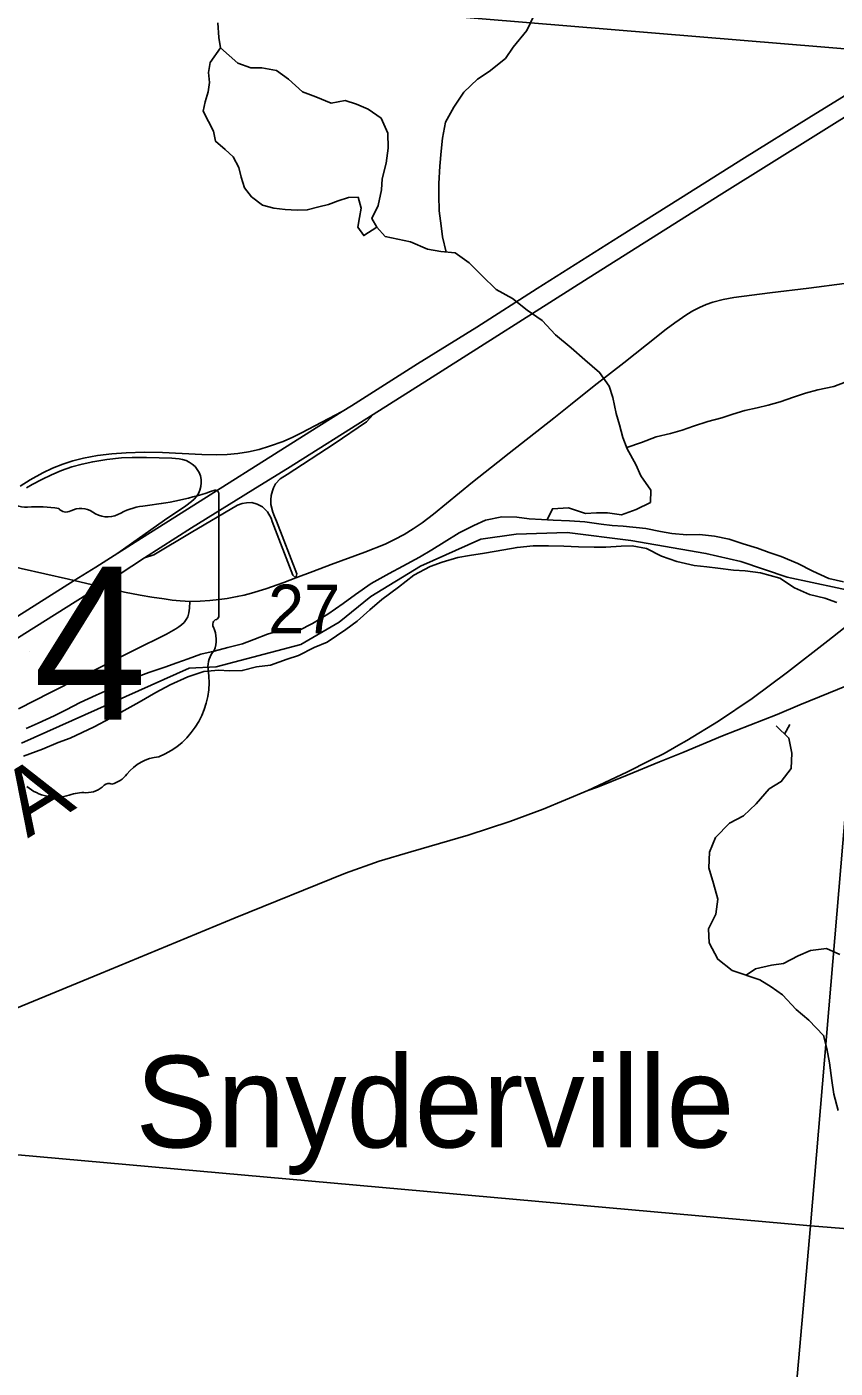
# Model space of a CAD drawing. Extents: x 1410790 to 1770854, y 566777 to 831614.
# Drawn here: x 1573002 to 1576682, y 694302 to 700406 of the extents above; entities that cross this region are included whole.
import ezdxf

# ---------------------------------------------------------------- set-up
doc = ezdxf.new("R2010")
doc.units = 0
for name, color, linetype in [('GM_X_County_Road', 7, 'Continuous'), ('GM_X_County_Road_Text', 7, 'Continuous'), ('GM_X_Interchange_Ramps', 7, 'Continuous'), ('GM_X_Major_River', 7, 'Continuous'), ('GM_X_Minor_Lake', 7, 'Continuous'), ('GM_X_Minor_River', 7, 'Continuous'), ('GM_X_Rail_Line', 7, 'Continuous'), ('GM_X_Section', 7, 'Continuous'), ('GM_X_Section_Text', 7, 'Continuous'), ('GM_X_State_Location', 7, 'Continuous'), ('GM_X_State_Route', 7, 'Continuous'), ('GM_X_State_Shield', 7, 'Continuous'), ('GM_X_Township', 7, 'Continuous'), ('GM_X_Unincorporated_Text', 7, 'Continuous')]:
    doc.layers.add(name, color=color, linetype=linetype)

msp = doc.modelspace()

# ---------------------------------------------------------------- linework, layer by layer
at = {"layer": 'GM_X_County_Road'}
for points in [[(1574226.3, 697898.4), (1574226.9, 697898.6), (1574304, 697927.1), (1574388, 697958.7), (1574541.4, 698016.2), (1574632.6, 698052.1), (1574676.6, 698072.9), (1574719.6, 698096.1), (1574761.4, 698121.4), (1574801.7, 698149.1), (1574853.5, 698188.9), (1575031.3, 698333.5), (1575146.8, 698425.3), (1575197.9, 698465.4), (1575401.9, 698626), (1575477.9, 698686), (1575585, 698772.5), (1575719.3, 698877.2), (1575823.1, 698959), (1575913.4, 699029.6), (1575952.7, 699059.1), (1576006.2, 699096.6), (1576034.4, 699114.1), (1576063.9, 699129.4), (1576094.3, 699142.5), (1576125.1, 699153.3), (1576172.7, 699165.6), (1576221.3, 699174.3), (1576384.2, 699195.2), (1576563.1, 699217.5), (1576725.5, 699238)], [(1572963.9, 697302.7), (1573110.1, 697377.5), (1573491, 697569.7), (1573637.9, 697643), (1573680.6, 697666.6), (1573694, 697675.6), (1573706.5, 697685.4), (1573717.8, 697696.2), (1573727.7, 697708.4), (1573734.8, 697721.9), (1573740, 697739.4), (1573742.7, 697761), (1573744.5, 697791.5)]]:
    msp.add_lwpolyline(points, dxfattribs=at)
at = {"layer": 'GM_X_Interchange_Ramps'}
for points in [[(1574437.5, 698655.7), (1574253, 698558), (1574213.7, 698539), (1574168.4, 698519.8), (1574106.7, 698497.6), (1574059.5, 698483.4), (1574011.6, 698472.3), (1573963, 698464.4), (1573914, 698459.7), (1573864.9, 698458.1), (1573799.2, 698459.6), (1573618.9, 698469.4), (1573536.9, 698470.7), (1573454.8, 698468.2), (1573389.4, 698463.2), (1573324.3, 698454.8), (1573259.8, 698442.6), (1573212, 698430.7), (1573165.1, 698415.9), (1573119.3, 698397.8), (1573074.9, 698376.5), (1573017.6, 698344.7), (1572971.3, 698315.5)], [(1573000.3, 698307.8), (1573026.3, 698323.1), (1573069.7, 698346.5), (1573114.2, 698367.6), (1573159.6, 698386.8), (1573206.1, 698403.2), (1573253.6, 698416.3), (1573301.9, 698426.6), (1573366.8, 698437.1), (1573432.2, 698444.2), (1573481.4, 698446.8), (1573547.1, 698447), (1573662.3, 698444), (1573695, 698440.5), (1573711.2, 698437.1), (1573726.8, 698432), (1573741.6, 698425.1), (1573755.3, 698416.1), (1573767.5, 698405.1), (1573777.9, 698392.3), (1573786.2, 698378.2), (1573792.1, 698362.8), (1573795.5, 698346.8), (1573796.2, 698330.4), (1573794.2, 698314), (1573790, 698298.2), (1573783.4, 698283.1), (1573774.4, 698269.4), (1573763.5, 698257.1), (1573751.4, 698245.9), (1573725.3, 698225.9), (1573628.2, 698160.4), (1573416.3, 698011.1)]]:
    msp.add_lwpolyline(points, dxfattribs=at)
at = {"layer": 'GM_X_Major_River'}
for points in [[(1576720.8, 697880.4), (1576652.8, 697896), (1576581.3, 697929.7), (1576511.8, 697963.3), (1576436.2, 697995.1), (1576382.4, 698014.4), (1576328.6, 698033.6), (1576262.8, 698053.1), (1576199, 698074.6), (1576133.1, 698088.1), (1576065, 698095.6), (1576006.7, 698094.9), (1575938.6, 698100.4), (1575886.6, 698109.6), (1575820.6, 698123.1), (1575716.4, 698133.4), (1575666.3, 698136.5), (1575616.2, 698143.6), (1575542.2, 698153.3), (1575472, 698158.8), (1575397.7, 698160.4), (1575345.6, 698163.6), (1575289.5, 698166.8), (1575233.4, 698174.1), (1575165.2, 698175.6), (1575090.5, 698161.2), (1575037.8, 698136.2), (1574970.8, 698103.5), (1574901.5, 698060.9), (1574846.5, 698025.9), (1574789.5, 697993), (1574714.3, 697952.5), (1574651.3, 697917.8), (1574570, 697873.3), (1574498.6, 697822.7), (1574441.4, 697781.8), (1574372, 697733.1), (1574302.8, 697690.4), (1574239.9, 697659.7), (1574169.7, 697663.2), (1574096.9, 697642.8), (1574036.1, 697618), (1573983.5, 697599), (1573916.8, 697582.4), (1573854.2, 697565.7), (1573793.6, 697551), (1573736.9, 697530.2), (1573684.3, 697511.2), (1573629.7, 697492.4), (1573556.8, 697467.8), (1573496.1, 697445.1), (1573441.4, 697426.2), (1573386.5, 697395.3), (1573317.6, 697364.7), (1573244.5, 697332.1), (1573181.5, 697297.4), (1573126.7, 697270.4), (1573053.7, 697237.9), (1572998.9, 697213)], [(1576690.5, 697786.7), (1576634.7, 697806), (1576564.9, 697823.6), (1576497.2, 697853.2), (1576430, 697896.9), (1576342.2, 697920.9), (1576272.1, 697930.4), (1576219.9, 697933.6), (1576147.9, 697943.2), (1576097.8, 697948.3), (1576039.7, 697955.6), (1575961.8, 697973.4), (1575892, 697997), (1575822.6, 698032.7), (1575758.6, 698044.1), (1575708.4, 698043.2), (1575638, 698038.7), (1575585.7, 698037.8), (1575513.5, 698039.4), (1575447.3, 698042.9), (1575377.1, 698044.4), (1575306.8, 698044), (1575234.3, 698037.5), (1575173.8, 698026.8), (1575085.1, 698010.7), (1575016.6, 698000.1), (1574964.2, 697991.2), (1574893.5, 697970.7), (1574838.8, 697949.8), (1574763.6, 697911.3), (1574694.1, 697856.6), (1574618.5, 697800), (1574563.3, 697753), (1574505.9, 697702.1), (1574454.8, 697663), (1574369.2, 697606.7), (1574310.4, 697581.8), (1574239.3, 697545.2), (1574186.7, 697528.3), (1574111.8, 697501.9), (1574047.4, 697493.2), (1573982.7, 697476.6), (1573924.5, 697475.8), (1573874.3, 697478.9), (1573807.9, 697472.4), (1573735.1, 697447.9), (1573653.9, 697411.5), (1573588.9, 697376.8), (1573513.6, 697332.2), (1573444.5, 697295.6), (1573383.5, 697260.8), (1573308.3, 697220.3), (1573198.7, 697168.5), (1573144, 697149.6), (1573073.1, 697119), (1572986, 697086.8)]]:
    msp.add_lwpolyline(points, dxfattribs=at)
at = {"layer": 'GM_X_Minor_Lake'}
for points in [[(1573883.2, 700310.3), (1573835.9, 700244.3), (1573829.3, 700198.2), (1573832.8, 700152.1), (1573828.2, 700110), (1573813.6, 700064.1), (1573805.1, 700022.1), (1573828.6, 699975.7), (1573852.1, 699931.3), (1573861.5, 699885.1), (1573905.2, 699848.4), (1573940.9, 699813.9), (1573966.4, 699765.5), (1573977.8, 699721.3), (1573993.3, 699673), (1574024.9, 699632.5), (1574074.5, 699593.8), (1574126.5, 699581.2), (1574178.6, 699574.5), (1574232.7, 699571.9), (1574278.9, 699573.3), (1574331.2, 699586.8), (1574375.4, 699598.3), (1574419.7, 699613.8), (1574466.1, 699629.3), (1574510.2, 699630.8), (1574523.6, 699580.5), (1574517.1, 699538.4), (1574508.5, 699494.4), (1574536.1, 699456), (1574595.4, 699494.7)], [(1574595.4, 699494.7), (1574573.2, 699533.8), (1574602, 699593.6), (1574616.9, 699663.6), (1574619.5, 699713.7), (1574638.5, 699785.6), (1574647.3, 699853.7), (1574646.2, 699921.9), (1574614.9, 699990.4), (1574555.3, 700031.2), (1574503.4, 700053.9), (1574451.5, 700070.6), (1574387.2, 700059.3), (1574317.3, 700088.2), (1574257.4, 700111), (1574193.9, 700167.8), (1574138.3, 700206.6), (1574072.2, 700219.4), (1574022.1, 700220), (1573962.2, 700240.8), (1573883.2, 700310.3)]]:
    msp.add_lwpolyline(points, dxfattribs=at)
at = {"layer": 'GM_X_Minor_River'}
for points in [[(1575370.5, 698162.1), (1575395.2, 698212.8), (1575467.5, 698218), (1575545.4, 698191), (1575595.5, 698194.4), (1575645.7, 698193.8), (1575709.8, 698185.1), (1575776.2, 698210.3), (1575840.8, 698241.7), (1575843.5, 698297.8), (1575798.2, 698362.4), (1575774.8, 698414.8), (1575735.5, 698485.5), (1575716.1, 698537.8), (1575700.8, 698594.2), (1575685.4, 698646.5), (1575670.2, 698718.8), (1575652.8, 698771.2), (1575609.5, 698833.8), (1575542, 698890.8), (1575480.5, 698945.6), (1575409, 699004.6), (1575347.6, 699069.5), (1575280, 699116.4), (1575212.5, 699169.3), (1575138.8, 699210.3), (1575073.4, 699275.2), (1575015.9, 699332), (1574952.3, 699376.9), (1574886.2, 699383.7), (1574826.2, 699394.4), (1574748.4, 699427.4), (1574634, 699451.4), (1574595.4, 699494.7), (1574573.2, 699533.8), (1574602, 699593.6), (1574616.9, 699663.6), (1574619.5, 699713.7), (1574638.5, 699785.6), (1574647.3, 699853.7), (1574646.2, 699921.9), (1574614.9, 699990.4), (1574555.3, 700031.2), (1574503.4, 700053.9), (1574451.5, 700070.6), (1574387.2, 700059.3), (1574317.3, 700088.2), (1574257.4, 700111), (1574193.9, 700167.8), (1574138.3, 700206.6), (1574072.2, 700219.4), (1574022.1, 700220), (1573962.2, 700240.8), (1573883.2, 700310.3), (1573875.4, 700358.1), (1573872.2, 700424.3)], [(1574911.5, 699381.1), (1574895, 699449.8), (1574887.6, 699500), (1574878.5, 699568.2), (1574877.3, 699638.4), (1574878, 699692.6), (1574883, 699772.7), (1574887.8, 699840.8), (1574894.6, 699898.9), (1574907.5, 699972.9), (1574946.5, 700040.6), (1574991.4, 700108.3), (1575054.3, 700167.7), (1575106.9, 700203.2), (1575181.9, 700262.4), (1575216.6, 700314.1), (1575277.7, 700389.6), (1575308.6, 700453.4)], [(1575733.3, 698491.6), (1575800.1, 698514.8), (1575866.6, 698540.1), (1575932.9, 698555.3), (1575985.3, 698570.8), (1576037.6, 698588.2), (1576102.1, 698609.5), (1576166.5, 698626.8), (1576216.8, 698644.2), (1576271.2, 698659.6), (1576327.5, 698673), (1576377.8, 698684.4), (1576432.1, 698699.8), (1576492.5, 698721.2), (1576546.9, 698738.6), (1576603.2, 698753.9), (1576675.6, 698769.1), (1576728, 698788.6)], [(1576413.9, 697224.5), (1576471.4, 697169.7), (1576484.6, 697101.4), (1576481.7, 697031.2), (1576436.9, 696971.6), (1576382.3, 696938.2), (1576323.3, 696870.7), (1576264.5, 696815.3), (1576201.9, 696781.9), (1576136.9, 696716.5), (1576110, 696650.7), (1576107.1, 696578.6), (1576128.3, 696508.2), (1576147.5, 696435.8), (1576138.6, 696367.7), (1576105.7, 696301.9), (1576108.9, 696237.8), (1576148.1, 696163.1), (1576213.7, 696112.2), (1576339.5, 696068.7), (1576391.3, 696038), (1576443, 696001.3), (1576504.3, 695934.4), (1576561.9, 695885.6), (1576629.2, 695816.7), (1576644.5, 695756.3), (1576655.8, 695692.1), (1576666.8, 695611.8), (1576676.1, 695549.5), (1576695.2, 695475.1)], [(1576452.3, 697187.9), (1576476.2, 697231.8)], [(1576276.6, 696090.4), (1576320.1, 696119), (1576392.5, 696136.2), (1576446.7, 696143.6), (1576513.3, 696178.9), (1576569.8, 696202.3), (1576642.1, 696211.4), (1576703.9, 696184.7)]]:
    msp.add_lwpolyline(points, dxfattribs=at)
at = {"layer": 'GM_X_Rail_Line'}
for points in [[(1575556.5, 696930.7), (1575734, 697015.1), (1575838.8, 697066.8), (1575903.6, 697099.5), (1575969.1, 697137.1), (1576006.8, 697158.2), (1576151, 697246.1), (1576304.4, 697349.9), (1576464.9, 697469.6), (1576648.2, 697611.4), (1576720.9, 697667.6), (1576811.8, 697738), (1576908.9, 697812.3), (1576991.4, 697876.9), (1577217.1, 698050.6), (1577325.1, 698134), (1577451.7, 698231.6), (1577526.2, 698288.6), (1577654.8, 698388.7), (1577746.7, 698458.8), (1577862.6, 698548.2), (1578859.2, 699317.6)], [(1575556.5, 696930.7), (1575599.7, 696945.6), (1575734.9, 697001), (1575882.8, 697061.5), (1575988, 697103.5), (1576169.2, 697179), (1576418.6, 697277.2), (1576522, 697320.8), (1576912.9, 697479.5)], [(1566461.5, 691939.2), (1566535.6, 691994), (1566965.6, 692290.6), (1567537.6, 692686.9), (1568358.8, 693250.7), (1569062.2, 693734.1), (1570596.8, 694788.8), (1570975.5, 695026.2), (1571255.9, 695189), (1571480.7, 695309.8), (1571711.6, 695420.8), (1571981.1, 695537.8), (1572651.6, 695815.7), (1573333.7, 696096.8), (1573950.9, 696351.7), (1574452.3, 696555.2), (1574606, 696608.9), (1574749.8, 696652.4), (1575011.6, 696727), (1575201.1, 696790), (1575353.1, 696845.4), (1575556.5, 696930.7)]]:
    msp.add_lwpolyline(points, dxfattribs=at)
at = {"layer": 'GM_X_Section'}
for points in [[(1572215, 706247.2), (1577466, 705761.9), (1577021.1, 700282.3), (1571988.9, 700698.1)], [(1571988.9, 700698.1), (1577021.1, 700282.3), (1576570.4, 694950.7), (1571502.9, 695403.2)], [(1577021.1, 700282.3), (1582419.4, 699882.5), (1581992.1, 694512.5), (1576570.4, 694950.7)], [(1571502.9, 695403.2), (1576570.4, 694950.7), (1576099.9, 689633.4), (1570902.9, 690112)], [(1576570.4, 694950.7), (1581992.1, 694512.5), (1581423.5, 689188.8), (1576099.9, 689633.4)]]:
    msp.add_lwpolyline(points, close=True, dxfattribs=at)
at = {"layer": 'GM_X_State_Route'}
for points in [[(1572565.9, 697475.9), (1573051.4, 697782), (1573217.8, 697886.3), (1573315.4, 697947.6), (1573416.3, 698011.1), (1573523.6, 698078.7), (1573676.3, 698174.9), (1574291, 698563.3), (1574437.5, 698655.7), (1574479.4, 698681.7), (1574781, 698872), (1575050, 699039.3), (1575326, 699215.3), (1575700.6, 699451.7), (1575978.1, 699626.8), (1576269.7, 699810.1), (1576562.5, 699991.6), (1577013.8, 700269.2)], [(1573537.9, 697989.1), (1573750.8, 698126.2), (1574063.1, 698319.5), (1574188.1, 698396.9), (1574578.2, 698642.5), (1574830.2, 698801.3), (1575558.2, 699263.1), (1576166.4, 699646.8), (1576821, 700053.9)], [(1574578.2, 698642.5), (1574547.7, 698608.9), (1574401, 698508.2), (1574186.5, 698369.3), (1574154.6, 698348.6), (1574133.6, 698326.8), (1574124.9, 698308.6), (1574119.7, 698294.7), (1574113.6, 698273.9), (1574112.8, 698253), (1574112.8, 698232.2), (1574121.5, 698197.5), (1574129.4, 698178.2), (1574138.6, 698155.9), (1574231.8, 697917.6), (1574226.3, 697898.4)], [(1573537.9, 697989.1), (1573579.4, 698003.4), (1573749.5, 698105.4), (1573960.3, 698229), (1573982.8, 698236.5), (1574001.9, 698240), (1574026.5, 698241.6), (1574049.9, 698234.4), (1574075.5, 698222.2), (1574097, 698199.3), (1574113.6, 698169.9), (1574119.1, 698155.8), (1574212.4, 697911.3), (1574226.3, 697898.4)], [(1573384.3, 697848.5), (1573370, 697851.8), (1573334.6, 697859.6), (1573275.1, 697872.9), (1573217.8, 697886.3), (1573191.3, 697892.5), (1572976.7, 697941.4), (1572882.1, 697965.5), (1572827.1, 697981.1), (1572783.8, 697995), (1572743.2, 698010), (1572703.5, 698026.7), (1572680.2, 698037.4), (1572667.9, 698043.1)], [(1573274.8, 697822.2), (1573334.6, 697859.6), (1573422.2, 697914.5), (1573537.9, 697989.1)], [(1574226.3, 697898.4), (1574172.7, 697878.2), (1574089.4, 697849.1), (1574024.2, 697829.2), (1573991, 697820.4), (1573960.2, 697813.2), (1573913.7, 697804.5), (1573877.1, 697799.5), (1573835.5, 697795.5), (1573791.1, 697792.8), (1573744.5, 697791.5), (1573722.2, 697792.2), (1573700.3, 697793.8), (1573663.8, 697797.6), (1573626.9, 697802.6), (1573571.6, 697811.1), (1573517.1, 697820.3), (1573447.2, 697834.1), (1573384.3, 697848.5)], [(1568856.8, 695036.9), (1569328.7, 695333.5), (1569805.4, 695635.3), (1570131, 695839.1), (1570565, 696114.9), (1571042.5, 696415.5), (1571558.2, 696741), (1572034.3, 697041.1), (1572536.3, 697356.3), (1572992, 697645.1), (1573274.8, 697822.2)]]:
    msp.add_lwpolyline(points, dxfattribs=at)
at = {"layer": 'GM_X_State_Shield'}
for p, q in [((1573875.8, 697727.2), (1573875.8, 698279.9)), ((1573875.6, 697727.3), (1573875.8, 697727.2))]:
    msp.add_line(p, q, dxfattribs=at)
for centre, radius, start, end in [((1573379.9, 699694.3), 1476.4, 275.84447, 288.90645), ((1573860.3, 698282.2), 15.5, 351.86209, 97.738), ((1573002.1, 698376.4), 156.4, 231.61951, 271.11188), ((1573054, 697660.5), 561.6, 80.48669, 94.98827), ((1573181.5, 698243.3), 45.1, 219.79206, 297.10237), ((1573247.7, 698121.2), 93.8, 54.46668, 119.14113), ((1573568.2, 697931), 297, 97.34618, 120.76885), ((1573368.8, 698288.7), 112.9, 233.85621, 294.82819), ((1573859.2, 697725.1), 16.6, 289.60381, 7.73413), ((1573872.2, 697686.6), 24, 107.94398, 210.33697), ((1573719.6, 697616.7), 144, 340.03296, 23.64957), ((1573931.3, 697495.9), 104.8, 136.8065, 186.92959), ((1573462.6, 697425.6), 369.3, 292.30889, 8.98584), ((1573618.3, 696882.3), 202.2, 94.40312, 142.57675), ((1573362, 697076.5), 119.3, 282.87319, 323.27711), ((1573135.8, 697112.7), 211.7, 230.70037, 286.29184), ((1573273.5, 697033.6), 112.8, 268.77702, 315.54927), ((1573375.6, 696931.3), 31.8, 65.75173, 132.64842), ((1573258.1, 696747.4), 173.9, 85.69512, 111.20995)]:
    msp.add_arc(centre, radius, start, end, dxfattribs=at)
at = {"layer": 'GM_X_Township'}
msp.add_lwpolyline([(1572977.9, 697145.8), (1573740.5, 697487), (1573863.9, 697494.3), (1574248.9, 697596), (1574423.2, 697697.7), (1574568.5, 697813.9), (1574793.6, 697951.9), (1575069.6, 698075.4), (1575229.3, 698097.2), (1575461.8, 698104.4), (1575752.3, 698068.1), (1576093.7, 698010.1), (1576253.5, 697973.8), (1576464.1, 697901.2), (1576805.5, 697828.6)], dxfattribs=at)
msp.add_lwpolyline([(1572977.9, 697145.8), (1573740.5, 697487), (1573863.9, 697494.3), (1574248.9, 697596), (1574423.2, 697697.7), (1574568.5, 697813.9), (1574793.6, 697951.9), (1575069.6, 698075.4), (1575229.3, 698097.2), (1575461.8, 698104.4), (1575752.3, 698068.1), (1576093.7, 698010.1), (1576253.5, 697973.8), (1576464.1, 697901.2), (1576805.5, 697828.6)], dxfattribs=at)

# ---------------------------------------------------------------- texts
at = {"layer": 'GM_X_County_Road_Text'}
msp.add_text('A', height=300, rotation=31.70999, dxfattribs=at).set_placement((1573005.5, 696712.3))
at = {"layer": 'GM_X_Section_Text'}
msp.add_text('27', height=221, rotation=0.00001, dxfattribs=at).set_placement((1574100.2, 697646.7))
at = {"layer": 'GM_X_State_Location'}
for s in ['s', 'r']:
    msp.add_text(s, height=1, dxfattribs=at).set_placement((1573164, 697637))
msp.add_text('4', height=1, rotation=0.00001, dxfattribs=at).set_placement((1573013.4, 697564.3))
at = {"layer": 'GM_X_State_Shield'}
msp.add_text('4', height=696.1, dxfattribs=at).set_placement((1573031.7, 697253.4))
at = {"layer": 'GM_X_Unincorporated_Text'}
msp.add_text('Snyderville', height=417, rotation=0.00001, dxfattribs=at).set_placement((1573496.4, 695306.7))

doc.saveas('drawing.dxf')
